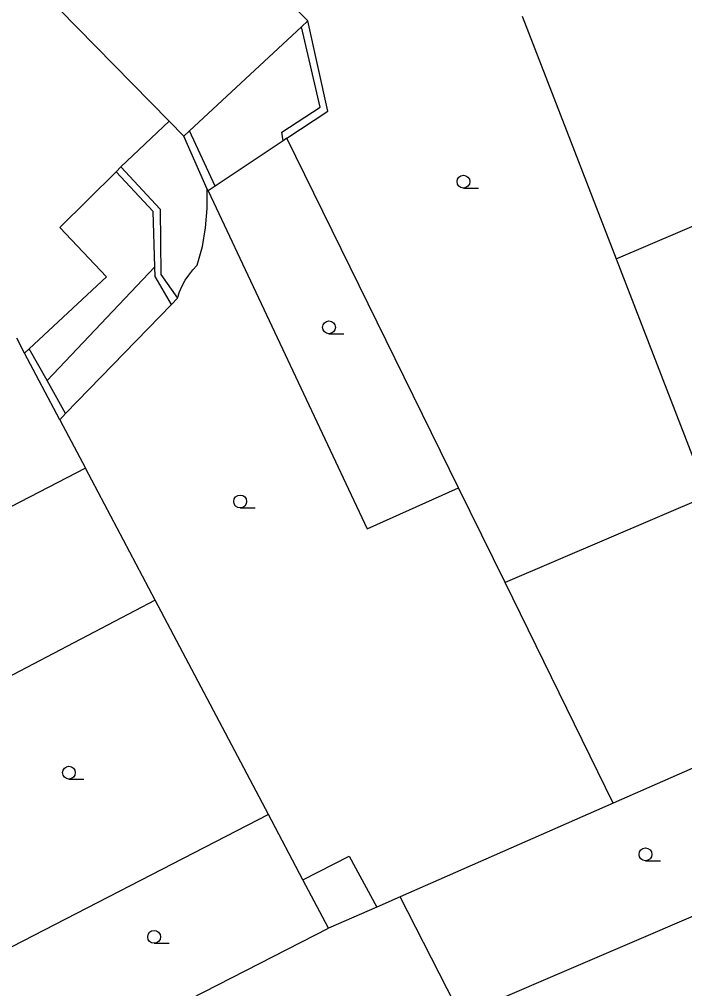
# Model space of a CAD drawing. Extents: x -596229 to -595156, y -1161237 to -1159376.
# Drawn here: x -595918.9 to -595880, y -1160614.8 to -1160558.2 of the extents above; entities that cross this region are included whole.
import ezdxf

# ---------------------------------------------------------------- set-up
doc = ezdxf.new("R2010")
doc.units = 0
for name, color, linetype in [('DOP - kresba z DSPS bez souradnic', 7, 'Continuous'), ('DOP - rozhrani ploch obecne', 7, 'Continuous'), ('Level 36', 7, 'Continuous'), ('TM - budovy zdene_ betonove - VP', 7, 'Continuous'), ('TM - letecke snimky - pomocna linie', 7, 'Continuous')]:
    doc.layers.add(name, color=color, linetype=linetype)

msp = doc.modelspace()

# ---------------------------------------------------------------- linework, layer by layer
at = {"layer": 'DOP - kresba z DSPS bez souradnic'}
for points in [[(-595901.27, -1160563.31), (-595902.37, -1160558.61)], [(-595903.52, -1160564.78), (-595901.27, -1160563.31)], [(-595907.42, -1160567.93), (-595908.91, -1160564.69)], [(-595903.43, -1160565.28), (-595903.52, -1160564.78)], [(-595911.04, -1160569.41), (-595913.2, -1160567.08)], [(-595910.94, -1160572.65), (-595911.04, -1160569.41)], [(-595910.92, -1160573.2), (-595910.94, -1160572.65)], [(-595909.97, -1160574.84), (-595910.92, -1160573.2)], [(-595917.24, -1160579.29), (-595918.28, -1160577.43)], [(-595916.16, -1160581.22), (-595917.24, -1160579.29)], [(-595902.28, -1160608.48), (-595899.57, -1160607.09)], [(-595899.57, -1160607.09), (-595897.96, -1160610.07)]]:
    msp.add_lwpolyline(points, dxfattribs=at)
at = {"layer": 'DOP - rozhrani ploch obecne'}
for points in [[(-595889.46, -1160557.98), (-595886.87, -1160564.68), (-595883.97, -1160572.17)], [(-595900.82, -1160563.55), (-595902, -1160558.27)], [(-595903.22, -1160565.13), (-595900.82, -1160563.55)], [(-595907.87, -1160568.11), (-595909.25, -1160565)], [(-595903.43, -1160565.28), (-595907.42, -1160567.93)], [(-595903.22, -1160565.13), (-595903.43, -1160565.28)], [(-595893.19, -1160585.56), (-595903.22, -1160565.13)], [(-595912.92, -1160566.8), (-595910.63, -1160569.28)], [(-595907.83, -1160568.2), (-595907.87, -1160568.11)], [(-595907.42, -1160567.93), (-595907.83, -1160568.2)], [(-595907.83, -1160568.2), (-595898.53, -1160587.96)], [(-595910.63, -1160569.28), (-595910.58, -1160573.09)], [(-595883.97, -1160572.17), (-595878.37, -1160569.77)], [(-595883.97, -1160572.17), (-595878.62, -1160586.03)], [(-595910.58, -1160573.09), (-595909.61, -1160574.47)], [(-595909.97, -1160574.84), (-595916.16, -1160581.22)], [(-595909.61, -1160574.47), (-595909.97, -1160574.84)], [(-595916.5, -1160581.58), (-595918.55, -1160577.68)], [(-595916.16, -1160581.22), (-595916.5, -1160581.58)], [(-595916.5, -1160581.58), (-595915, -1160584.41)], [(-595915, -1160584.41), (-595921.55, -1160587.8)], [(-595910.92, -1160592.13), (-595915, -1160584.41)], [(-595898.53, -1160587.96), (-595893.19, -1160585.56)], [(-595890.47, -1160591.1), (-595893.19, -1160585.56)], [(-595878.62, -1160586.03), (-595890.47, -1160591.1)], [(-595884.14, -1160604), (-595890.47, -1160591.1)], [(-595910.92, -1160592.13), (-595927.57, -1160600.85)], [(-595904.29, -1160604.66), (-595910.92, -1160592.13)], [(-595871.95, -1160598.64), (-595884.14, -1160604)], [(-595884.14, -1160604), (-595896.59, -1160609.47)], [(-595904.29, -1160604.66), (-595921.17, -1160613.34)], [(-595902.28, -1160608.48), (-595904.29, -1160604.66)], [(-595869.47, -1160606.31), (-595893.05, -1160616.43)], [(-595900.78, -1160611.31), (-595902.28, -1160608.48)], [(-595896.59, -1160609.47), (-595897.96, -1160610.07)], [(-595893.41, -1160615.72), (-595896.59, -1160609.47)], [(-595897.96, -1160610.07), (-595900.78, -1160611.31)], [(-595917.75, -1160619.99), (-595900.78, -1160611.31)]]:
    msp.add_lwpolyline(points, dxfattribs=at)
at = {"layer": 'Level 36'}
for p, q in [((-595892.9, -1160568.035), (-595892.025, -1160568.035)), ((-595900.76, -1160576.555), (-595899.885, -1160576.555)), ((-595905.95, -1160586.735), (-595905.075, -1160586.735)), ((-595915.96, -1160602.585), (-595915.085, -1160602.585)), ((-595882.26, -1160607.365), (-595881.385, -1160607.365)), ((-595910.98, -1160612.185), (-595910.105, -1160612.185))]:
    msp.add_line(p, q, dxfattribs=at)
for centre in [(-595892.9, -1160567.66), (-595900.76, -1160576.18), (-595905.95, -1160586.36), (-595915.96, -1160602.21), (-595882.26, -1160606.99), (-595910.98, -1160611.81)]:
    msp.add_circle(centre, 0.375, dxfattribs=at)
at = {"layer": 'TM - budovy zdene_ betonove - VP'}
for points in [[(-595910.1, -1160564.13), (-595918.7, -1160555.36)], [(-595902, -1160558.27), (-595902.91, -1160557.35)], [(-595902, -1160558.27), (-595902.37, -1160558.61)], [(-595902.37, -1160558.61), (-595908.91, -1160564.69)], [(-595910.1, -1160564.13), (-595912.92, -1160566.8)], [(-595909.25, -1160565), (-595910.1, -1160564.13)], [(-595908.91, -1160564.69), (-595909.25, -1160565)], [(-595913.2, -1160567.08), (-595916.49, -1160570.35)], [(-595912.92, -1160566.8), (-595913.2, -1160567.08)], [(-595916.49, -1160570.35), (-595913.76, -1160573.22)], [(-595913.76, -1160573.22), (-595918.28, -1160577.43)], [(-595918.55, -1160577.68), (-595919.01, -1160576.82)], [(-595918.28, -1160577.43), (-595918.55, -1160577.68)]]:
    msp.add_lwpolyline(points, dxfattribs=at)
at = {"layer": 'TM - letecke snimky - pomocna linie'}
for points in [[(-595908.46, -1160572.55), (-595908.16, -1160571.46), (-595907.97, -1160570.36), (-595907.87, -1160569.24), (-595907.87, -1160568.11)], [(-595917.24, -1160579.29), (-595910.94, -1160572.65)], [(-595909.61, -1160574.47), (-595909.49, -1160574.11), (-595909.35, -1160573.76), (-595909.17, -1160573.43), (-595908.96, -1160573.12), (-595908.72, -1160572.82), (-595908.46, -1160572.55)]]:
    msp.add_lwpolyline(points, dxfattribs=at)

doc.saveas('drawing.dxf')
